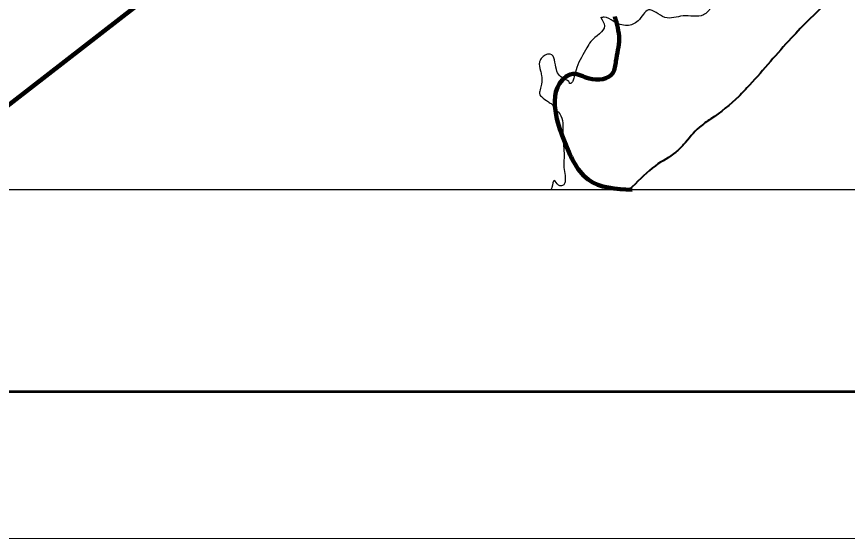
# Model space of a CAD drawing. Extents: x 553962 to 842807, y 8883888 to 9032388.
# Drawn here: x 748090 to 762275, y 8883888 to 8892794 of the extents above; entities that cross this region are included whole.
import ezdxf

# ---------------------------------------------------------------- set-up
doc = ezdxf.new("R2010")
doc.units = 0
doc.header["$LTSCALE"] = 200
for name, color, linetype, lineweight in [('12', 7, 'Continuous', 25), ('24', 7, 'Continuous', 25), ('3', 7, 'Continuous', 80), ('9', 7, 'Continuous', 90)]:
    doc.layers.add(name, color=color, linetype=linetype, lineweight=lineweight)

msp = doc.modelspace()

# ---------------------------------------------------------------- linework, layer by layer
at = {"layer": '12', "lineweight": 40}
msp.add_spline([(762623.9, 8893658.6), (761315.8, 8892425.6), (760604.9, 8891624.4), (760419.8, 8891432.1), (759942.6, 8891046.2), (759749.1, 8890905.2), (759478.8, 8890608.7), (759346.9, 8890480.8), (758997.3, 8890248.5), (758602.6, 8889890.2), (758543.6, 8889836.8)], degree=3, dxfattribs=at)
at = {"layer": '24'}
for points in [[(760669.8, 8894460.4), (760299.6, 8893846.9), (760224.9, 8893604.5), (760016.8, 8893188.3), (759953.2, 8892971), (759815.5, 8892822.9), (759468.2, 8892805), (759156.4, 8892780.7), (758880.5, 8892908.3), (758700.6, 8892720.8), (758514.3, 8892640.8), (758277.3, 8892715.9), (758121.6, 8892782.9), (758060.2, 8892775)], [(758066.8, 8892775.8), (758126.7, 8892634.7), (757893.1, 8892367.5), (757828.3, 8892262.6), (757653.6, 8891926.9), (757612.3, 8891765), (757584.2, 8891689.4), (757552.4, 8891654.8), (757531.8, 8891650.5), (757527.3, 8891666), (757447.8, 8891725.1), (757305.6, 8891888.6), (757202.6, 8892152.8), (757136.1, 8892145.1), (757063, 8892096.7), (757019.6, 8892021.7), (757034.7, 8891867.9), (757052.4, 8891790.7), (757052.4, 8891642.6), (757028.7, 8891546.4), (757025.7, 8891459.7), (757050.1, 8891428.2), (757169.2, 8891337), (757184.2, 8891326.2), (757219.3, 8891309.6), (757272.4, 8891225.9), (757336.7, 8891167.4), (757408.1, 8891021.8), (757416.7, 8890827.4), (757428.7, 8890586.9), (757438.3, 8890423.2), (757432.5, 8890254.9), (757453.3, 8889973.2), (757431.2, 8889923), (757344.3, 8889916), (757270.6, 8889995.3), (757230.9, 8889879.3), (757225.1, 8889859.1), (757205.4, 8889836.8)]]:
    msp.add_spline(points, degree=3, dxfattribs=at)
at = {"layer": '3', "lineweight": 13}
msp.add_lwpolyline([(842807.3, 9032387.8), (842807.3, 8883887.8), (553961.7, 8883887.8), (553961.7, 9032387.8)], close=True, dxfattribs=at)
at = {"layer": '3', "lineweight": 53}
msp.add_lwpolyline([(840307.3, 9029887.8), (840307.3, 8886387.8), (560211.7, 8886387.8), (560211.7, 9029887.8)], close=True, dxfattribs=at)
at = {"layer": '3', "lineweight": 25}
msp.add_lwpolyline([(563033.9, 9026438.8), (793061.1, 9026438.8), (793495.6, 8889836.8), (563468.3, 8889836.8)], close=True, dxfattribs=at)
at = {"layer": '9'}
msp.add_lwpolyline([(746808.9, 8890399.8), (752241.5, 8894614.2), (753009.4, 8895516.7), (754051.4, 8895909.3), (754534, 8896055.4), (755222.3, 8896553.7), (755686.3, 8897459.8), (755895.2, 8898166.4), (755953.2, 8899001.4), (756092.4, 8900844.6)], dxfattribs=at)
msp.add_lwpolyline([(746808.9, 8890399.8), (752241.5, 8894614.2), (753009.4, 8895516.7), (754051.4, 8895909.3), (754534, 8896055.4), (755222.3, 8896553.7), (755686.3, 8897459.8), (755895.2, 8898166.4), (755953.2, 8899001.4), (756092.4, 8900844.6)], dxfattribs=at)
msp.add_spline([(758304.8, 8892793.6), (758377.4, 8892412.8), (758323.4, 8892033.6), (758270.9, 8891831.6), (757864.8, 8891735.2), (757586.9, 8891814.6), (757408.7, 8891715.4), (757302, 8891108.9), (757449.9, 8890651.2), (757599, 8890320.2), (757849.6, 8890013.3), (758597.3, 8889836.8)], degree=3, dxfattribs=at)
msp.add_spline([(758304.8, 8892793.6), (758377.4, 8892412.8), (758323.4, 8892033.6), (758270.9, 8891831.6), (757864.8, 8891735.2), (757586.9, 8891814.6), (757408.7, 8891715.4), (757302, 8891108.9), (757449.9, 8890651.2), (757599, 8890320.2), (757849.6, 8890013.3), (758597.3, 8889836.8)], degree=3, dxfattribs=at)

doc.saveas('drawing.dxf')
